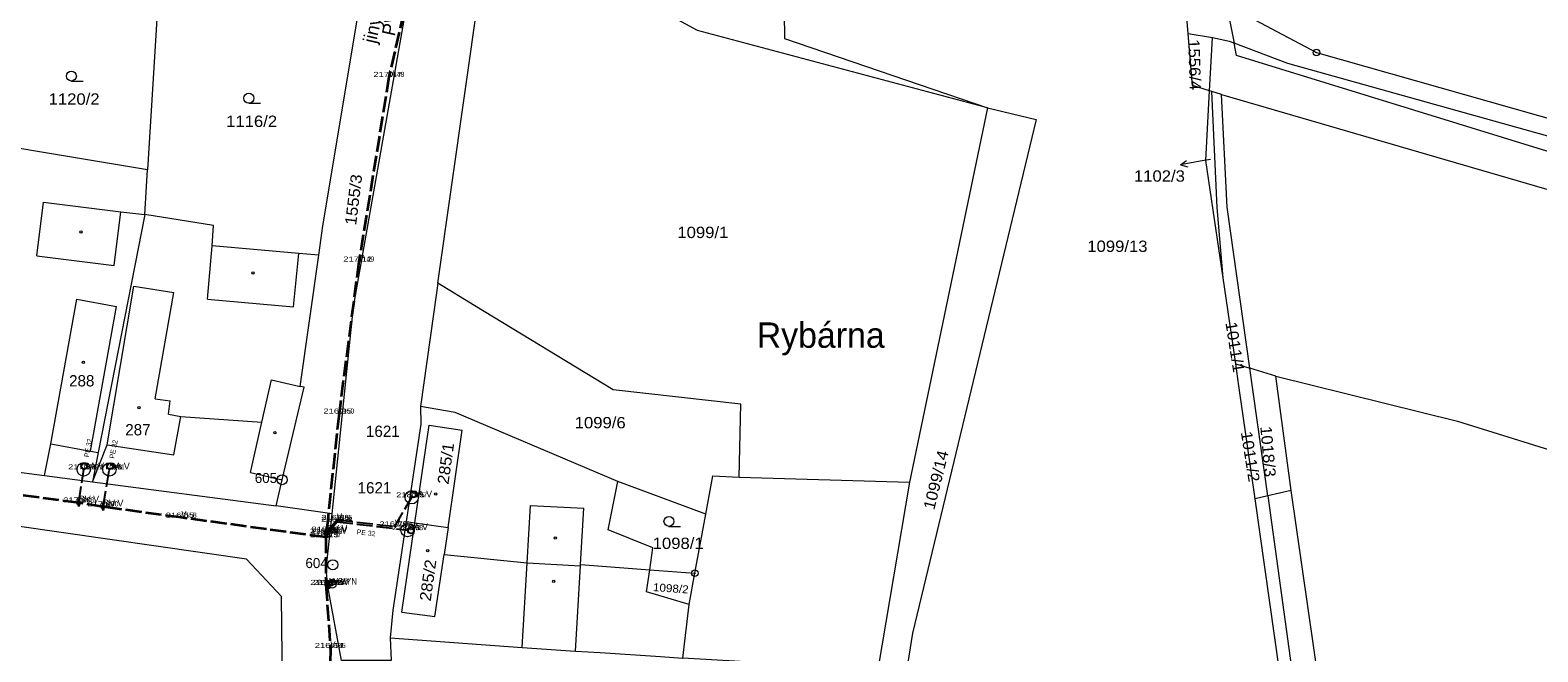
# Model space of a CAD drawing. Extents: x -686207 to -681951, y -1020493 to -1017811.
# Drawn here: x -684321.3 to -684095.1, y -1019597.4 to -1019504.1 of the extents above; entities that cross this region are included whole.
import ezdxf
from ezdxf.enums import TextEntityAlignment as Align

# ---------------------------------------------------------------- set-up
doc = ezdxf.new("R2010")
doc.units = 0
doc.header["$LTSCALE"] = 0.4
doc.header["$PDMODE"] = 32
doc.header["$PDSIZE"] = 0.2
doc.linetypes.add('DOTTED', pattern=[1.5, 0.3, -1.2])
doc.linetypes.add('LONG_DASHED', pattern=[7.5, 6, -1.5])
for name, color, linetype, lineweight in [('1', 7, 'Continuous', 13), ('10', 7, 'Continuous', 13), ('12', 7, 'Continuous', 13), ('3', 7, 'Continuous', 13), ('35', 7, 'LONG_DASHED', 35), ('4', 7, 'Continuous', 13), ('5', 7, 'Continuous', 13), ('50', 7, 'LONG_DASHED', 25), ('51', 7, 'DOTTED', 25), ('7', 7, 'Continuous', 13), ('8', 7, 'Continuous', 13)]:
    doc.layers.add(name, color=color, linetype=linetype, lineweight=lineweight)
for name, color, linetype in [('17', 7, 'Continuous'), ('19', 7, 'Continuous'), ('2', 7, 'Continuous')]:
    doc.layers.add(name, color=color, linetype=linetype)

msp = doc.modelspace()

# ---------------------------------------------------------------- linework, layer by layer
at = {"layer": '1'}
for p, q in [((-684260.17, -1019542.07), (-684251.59, -1019482.14)), ((-684302.05, -1019497.96), (-684303.71, -1019525.08)), ((-684141.85, -1019500.32), (-684140.7, -1019506.07)), ((-684143.94, -1019505.24), (-684147.58, -1019504.67)), ((-684142.57, -1019513.74), (-684034.05, -1019545.39)), ((-684304.12, -1019531.77), (-684303.71, -1019525.08)), ((-684140.45, -1019554.16), (-684142.34, -1019541.25)), ((-684140.45, -1019554.16), (-684138.32, -1019554.81)), ((-684135.62, -1019573.96), (-684138.32, -1019554.81)), ((-684134.44, -1019556), (-684138.32, -1019554.81)), ((-684132.15, -1019573.14), (-684134.44, -1019556)), ((-684311.97, -1019571.83), (-684284.39, -1019575.47)), ((-684219.93, -1019576.7), (-684233.13, -1019571.82)), ((-684119.47, -1019661), (-684132.15, -1019573.14)), ((-684276.02, -1019576.63), (-684284.39, -1019575.47)), ((-684135.62, -1019573.96), (-684123.57, -1019661.65)), ((-684222.47, -1019590.24), (-684221.59, -1019585.56))]:
    msp.add_line(p, q, dxfattribs=at)
for points in [[(-684208.74, -1019458.7), (-684208.16, -1019505.38), (-684177.69, -1019515.75)], [(-684147.58, -1019504.67), (-684150, -1019475.05), (-684147.35, -1019465.48)], [(-684177.69, -1019515.75), (-684221.21, -1019504.16), (-684227.02, -1019501), (-684232.68, -1019495.01), (-684234.88, -1019484.62), (-684235.29, -1019473.69)], [(-684278.02, -1019537.85), (-684277.4, -1019533.48), (-684270.3, -1019490.87)], [(-684276.02, -1019576.63), (-684272.81, -1019545.6), (-684263, -1019490.12)], [(-684141.85, -1019500.32), (-684128.34, -1019507.47), (-684080.22, -1019521.13), (-684028.07, -1019536.98)], [(-684144.36, -1019513.19), (-684146.95, -1019512.41), (-684147.58, -1019504.67)], [(-684142.57, -1019513.74), (-684144.01, -1019513.3), (-684144.36, -1019513.19), (-684143.94, -1019505.24)], [(-684140.7, -1019506.07), (-684141.38, -1019505.82), (-684143.94, -1019505.24)], [(-684034.55, -1019540.53), (-684039.57, -1019537.69), (-684080.94, -1019523.56), (-684132.64, -1019509.09), (-684140.7, -1019506.07)], [(-684034.55, -1019540.53), (-684140.33, -1019507.93), (-684140.7, -1019506.07)], [(-684142.34, -1019541.25), (-684144.91, -1019523.68), (-684144.36, -1019513.19)], [(-684142.34, -1019541.25), (-684143.22, -1019530.73), (-684144.01, -1019513.3)], [(-684138.32, -1019554.81), (-684141.72, -1019530.66), (-684142.57, -1019513.74)], [(-684177.69, -1019515.75), (-684189.39, -1019571.91), (-684194.13, -1019599.98)], [(-684177.69, -1019515.75), (-684170.37, -1019517.52), (-684188.96, -1019594.53), (-684194.09, -1019626.83)], [(-684303.71, -1019525.08), (-684320.81, -1019522.2), (-684328.38, -1019520.92)], [(-684304.12, -1019531.77), (-684311.11, -1019567.45), (-684311.97, -1019571.83)], [(-684278.02, -1019537.85), (-684281.01, -1019537.59), (-684294, -1019536.47), (-684293.8, -1019533.4), (-684304.12, -1019531.77)], [(-684284.39, -1019575.47), (-684283.51, -1019571.53), (-684280.22, -1019557.67), (-684280.81, -1019557.53), (-684278.02, -1019537.85)], [(-684260.17, -1019542.07), (-684260.37, -1019543.51), (-684262.77, -1019560.55)], [(-684219.93, -1019576.7), (-684218.92, -1019570.97), (-684214.96, -1019571.16), (-684214.69, -1019560.21), (-684233.85, -1019558.06), (-684254.61, -1019545.45), (-684260.17, -1019542.07)], [(-684137.55, -1019574.42), (-684139.96, -1019557.47), (-684140.45, -1019554.16)], [(-684134.44, -1019556), (-684107.16, -1019562.73), (-684062.39, -1019576.69), (-684036.21, -1019582.64)], [(-684262.77, -1019560.55), (-684262.71, -1019563.18), (-684264.9, -1019577.79)], [(-684233.13, -1019571.82), (-684257.56, -1019561.46), (-684262.77, -1019560.55)], [(-684335.27, -1019568.79), (-684319.17, -1019570.89), (-684311.97, -1019571.83)], [(-684228.37, -1019585.05), (-684227.89, -1019581.77), (-684234.59, -1019579.04), (-684233.13, -1019571.82)], [(-684132.15, -1019573.14), (-684135.62, -1019573.96), (-684137.55, -1019574.42)], [(-684131.25, -1019625.84), (-684130.28, -1019625.66), (-684137.55, -1019574.42)], [(-684282.45, -1019625.86), (-684283.23, -1019624.61), (-684283.59, -1019589.07), (-684288.88, -1019583.44), (-684330.26, -1019577.49)], [(-684274.59, -1019598.65), (-684276.64, -1019587.56), (-684276.9, -1019584.96), (-684276.02, -1019576.63)], [(-684264.9, -1019577.79), (-684266.9, -1019591.1), (-684267.3, -1019595.26)], [(-684264.9, -1019577.79), (-684263.58, -1019578.02), (-684258.62, -1019578.69), (-684259.21, -1019582.73), (-684246.75, -1019583.99), (-684238.74, -1019584.44), (-684238.73, -1019584.26), (-684228.37, -1019585.05)], [(-684222.47, -1019590.24), (-684228.85, -1019588.33), (-684228.37, -1019585.05), (-684221.59, -1019585.56), (-684219.93, -1019576.7)], [(-684194.13, -1019599.98), (-684223.41, -1019598.32), (-684222.47, -1019590.24)], [(-684267.3, -1019595.26), (-684267.13, -1019598.67), (-684273.42, -1019598.65), (-684274.59, -1019598.65)], [(-684267.3, -1019595.26), (-684247.49, -1019596.68), (-684239.49, -1019597.24), (-684235.8, -1019597.47), (-684226.76, -1019598.07), (-684223.41, -1019598.32)]]:
    msp.add_lwpolyline(points, dxfattribs=at)
for p in [(-684267.48, -1019511.11), (-684271.99, -1019538.81), (-684274.98, -1019561.61), (-684313.28, -1019569.98), (-684309.42, -1019570), (-684314.02, -1019574.95), (-684310.37, -1019575.55), (-684264.06, -1019574.17), (-684298.63, -1019577.22), (-684275.3, -1019577.83), (-684275.29, -1019577.56), (-684277.01, -1019579.6), (-684276.96, -1019580.17), (-684276.78, -1019579.65), (-684276.77, -1019579.32), (-684266.58, -1019578.54), (-684264.68, -1019579.1), (-684276.95, -1019587.31), (-684276.48, -1019587.31), (-684275.94, -1019587.3), (-684276.27, -1019596.77)]:
    msp.add_point(p, dxfattribs=at)
at = {"layer": '10'}
for p, q in [((-684276.29, -1019586.5), (-684275.59, -1019586.5)), ((-684275.94, -1019586.8), (-684275.94, -1019586.5))]:
    msp.add_line(p, q, dxfattribs=at)
for points in [[(-684313.87, -1019575.45), (-684314.17, -1019574.45), (-684313.87, -1019574.45), (-684314.17, -1019575.45)], [(-684310.22, -1019576.05), (-684310.52, -1019575.05), (-684310.22, -1019575.05), (-684310.52, -1019576.05)], [(-684276.63, -1019580.15), (-684276.93, -1019579.15), (-684276.63, -1019579.15), (-684276.93, -1019580.15)], [(-684276.62, -1019579.82), (-684276.92, -1019578.82), (-684276.62, -1019578.82), (-684276.92, -1019579.82)], [(-684276.33, -1019587.81), (-684276.63, -1019586.81), (-684276.33, -1019586.81), (-684276.63, -1019587.81)]]:
    msp.add_lwpolyline(points, close=True, dxfattribs=at)
for centre, radius in [((-684313.28, -1019569.98), 1), ((-684309.42, -1019570), 1), ((-684264.06, -1019574.17), 1), ((-684264.68, -1019579.1), 1), ((-684275.94, -1019587.3), 0.5)]:
    msp.add_circle(centre, radius, dxfattribs=at)
at = {"layer": '12'}
for centre, radius in [((-684313.206, -1019569.485), 0.5), ((-684313.206, -1019569.485), 0.4), ((-684309.336, -1019569.507), 0.5), ((-684309.336, -1019569.507), 0.4), ((-684263.81, -1019573.737), 0.5), ((-684314.027, -1019574.999), 0.3), ((-684314.027, -1019574.999), 0.2), ((-684314.027, -1019574.999), 0.1), ((-684310.378, -1019575.599), 0.3), ((-684310.378, -1019575.599), 0.2), ((-684310.378, -1019575.599), 0.1), ((-684263.81, -1019573.737), 0.4), ((-684276.904, -1019579.64), 0.3), ((-684276.868, -1019579.309), 0.3), ((-684276.96, -1019580.17), 0.15), ((-684276.904, -1019579.64), 0.2), ((-684276.868, -1019579.309), 0.2), ((-684276.96, -1019580.17), 0.075), ((-684276.904, -1019579.64), 0.1), ((-684276.868, -1019579.309), 0.1), ((-684264.184, -1019579.159), 0.5), ((-684264.184, -1019579.159), 0.4), ((-684276.95, -1019587.31), 0.15), ((-684276.95, -1019587.31), 0.075)]:
    msp.add_circle(centre, radius, dxfattribs=at)
at = {"layer": '3'}
for p, q in [((-684315.133, -1019511.74), (-684313.383, -1019511.74)), ((-684288.503, -1019515.07), (-684286.753, -1019515.07)), ((-684225.473, -1019578.53), (-684223.723, -1019578.53))]:
    msp.add_line(p, q, dxfattribs=at)
for centre in [(-684315.1329, -1019510.9898), (-684288.5029, -1019514.3198), (-684225.4729, -1019577.7798)]:
    msp.add_circle(centre, 0.75, dxfattribs=at)
at = {"layer": '35'}
for p, q in [((-684310.378, -1019575.599), (-684314.027, -1019574.999)), ((-684276.904, -1019579.64), (-684276.96, -1019580.17)), ((-684276.868, -1019579.309), (-684276.904, -1019579.64)), ((-684276.96, -1019580.17), (-684276.95, -1019587.31)), ((-684276.48, -1019587.31), (-684276.95, -1019587.31)), ((-684276.48, -1019587.31), (-684275.94, -1019587.3))]:
    msp.add_line(p, q, dxfattribs=at)
for points in [[(-684261.329, -1019307.032), (-684261.35, -1019310.13), (-684262.62, -1019315.63), (-684262.86, -1019339.73), (-684262.97, -1019361.35), (-684263.56, -1019381.94), (-684263.61, -1019401.16), (-684264.31, -1019427.44), (-684264.47, -1019455.81), (-684263.2, -1019473.16), (-684262.67, -1019484.44), (-684262.65, -1019489.77), (-684267.48, -1019511.11), (-684271.99, -1019538.81), (-684274.98, -1019561.61), (-684276.868, -1019579.309)], [(-684314.027, -1019574.999), (-684324.75, -1019573.56), (-684347.24, -1019570.74), (-684348.992, -1019570.517)], [(-684276.96, -1019580.17), (-684298.63, -1019577.22), (-684310.378, -1019575.599)], [(-684276.95, -1019587.31), (-684276.27, -1019596.77), (-684276.51, -1019614.65), (-684276.79, -1019624.251)]]:
    msp.add_lwpolyline(points, dxfattribs=at)
at = {"layer": '4'}
for p, q in [((-684308.7, -1019539.42), (-684307.73, -1019531.36)), ((-684307.73, -1019531.36), (-684304.12, -1019531.77)), ((-684294.69, -1019544.47), (-684294, -1019536.47)), ((-684320.31, -1019537.96), (-684308.7, -1019539.42)), ((-684281.81, -1019545.62), (-684281.01, -1019537.59)), ((-684309.77, -1019566.32), (-684305.76, -1019542.51)), ((-684305.76, -1019542.51), (-684299.74, -1019543.46)), ((-684302.56, -1019559.42), (-684299.74, -1019543.46)), ((-684318.2, -1019566.15), (-684314.29, -1019544.47)), ((-684314.29, -1019544.47), (-684308.36, -1019545.54)), ((-684312.27, -1019567.23), (-684308.36, -1019545.54)), ((-684294.69, -1019544.47), (-684281.81, -1019545.62)), ((-684302.56, -1019559.42), (-684300.32, -1019559.68)), ((-684300.56, -1019561.72), (-684300.32, -1019559.68)), ((-684299.76, -1019567.82), (-684298.7, -1019562.07)), ((-684288.24, -1019570.43), (-684286.54, -1019562.89)), ((-684261.45, -1019563.37), (-684256.48, -1019564.12)), ((-684258.62, -1019578.69), (-684256.48, -1019564.12)), ((-684319.17, -1019570.89), (-684318.2, -1019566.15)), ((-684318.2, -1019566.15), (-684312.27, -1019567.23)), ((-684311.97, -1019571.83), (-684309.77, -1019566.32)), ((-684309.77, -1019566.32), (-684299.76, -1019567.82)), ((-684312.27, -1019567.23), (-684311.11, -1019567.45)), ((-684288.24, -1019570.43), (-684283.51, -1019571.53)), ((-684214.96, -1019571.16), (-684189.39, -1019571.91)), ((-684238.73, -1019584.26), (-684238.23, -1019575.82)), ((-684247.49, -1019596.68), (-684246.75, -1019583.99)), ((-684239.49, -1019597.24), (-684238.74, -1019584.44))]:
    msp.add_line(p, q, dxfattribs=at)
for points in [[(-684320.31, -1019537.96), (-684319.31, -1019529.92), (-684307.73, -1019531.36)], [(-684286.54, -1019562.89), (-684285.12, -1019556.55), (-684280.81, -1019557.53)], [(-684300.56, -1019561.72), (-684298.7, -1019562.07), (-684286.54, -1019562.89)], [(-684265.53, -1019591.38), (-684263.58, -1019578.02), (-684261.45, -1019563.37)], [(-684246.75, -1019583.99), (-684246.25, -1019575.38), (-684238.23, -1019575.82)], [(-684265.53, -1019591.38), (-684260.58, -1019592.03), (-684259.21, -1019582.73)]]:
    msp.add_lwpolyline(points, dxfattribs=at)
at = {"layer": '5'}
for centre in [(-684313.7068, -1019534.3592), (-684287.8968, -1019540.5292), (-684313.3168, -1019553.9092), (-684304.9868, -1019560.7092), (-684284.6068, -1019564.4792), (-684260.4768, -1019573.6792), (-684261.6768, -1019582.1992), (-684242.5468, -1019580.2892), (-684242.7668, -1019586.7592)]:
    msp.add_circle(centre, 0.175, dxfattribs=at)
at = {"layer": '50'}
for p, q in [((-684310.37, -1019575.55), (-684309.42, -1019570)), ((-684310.378, -1019575.599), (-684310.37, -1019575.55)), ((-684276.904, -1019579.64), (-684276.78, -1019579.65)), ((-684276.868, -1019579.309), (-684276.77, -1019579.32))]:
    msp.add_line(p, q, dxfattribs=at)
for points in [[(-684314.027, -1019574.999), (-684314.02, -1019574.95), (-684313.28, -1019569.98)], [(-684276.77, -1019579.32), (-684275.29, -1019577.56), (-684266.58, -1019578.54), (-684264.06, -1019574.17)], [(-684276.78, -1019579.65), (-684275.3, -1019577.83), (-684264.68, -1019579.1)]]:
    msp.add_lwpolyline(points, dxfattribs=at)
at = {"layer": '51'}
for p, q in [((-684313.28, -1019569.98), (-684313.206, -1019569.485)), ((-684309.42, -1019570), (-684309.336, -1019569.507)), ((-684264.06, -1019574.17), (-684263.81, -1019573.737)), ((-684264.68, -1019579.1), (-684264.184, -1019579.159))]:
    msp.add_line(p, q, dxfattribs=at)
at = {"layer": '7'}
for p, q in [((-684144.23, -1019523.5), (-684145.77, -1019523.78)), ((-684148.725, -1019524.301), (-684147.652, -1019524.62))]:
    msp.add_line(p, q, dxfattribs=at)
msp.add_lwpolyline([(-684145.77, -1019523.78), (-684148.725, -1019524.301), (-684147.826, -1019523.634)], dxfattribs=at)
at = {"layer": '8'}
for centre, radius in [((-684128.34, -1019507.4699), 0.5), ((-684128.34, -1019507.4699), 0.0303), ((-684283.51, -1019571.5298), 0.75), ((-684283.51, -1019571.5298), 0.03), ((-684275.91, -1019584.2898), 0.75), ((-684275.91, -1019584.2898), 0.03), ((-684221.59, -1019585.5599), 0.5), ((-684221.59, -1019585.5599), 0.0303)]:
    msp.add_circle(centre, radius, dxfattribs=at)

# ---------------------------------------------------------------- texts
at = {"layer": '17'}
for s, p in [('jiný vlastník', (-684267.9197, -1019499.4628)), ('PVC 90', (-684265.6227, -1019500.6023))]:
    msp.add_text(s, height=2, rotation=77.247, dxfattribs=at).set_placement(p, align=Align.CENTER)
at = {"layer": '19'}
for rotation, p in [(79.148, (-684312.2453, -1019566.8371)), (79.148, (-684308.4333, -1019567.0221)), (353.58, (-684270.9529, -1019579.8742))]:
    msp.add_text('PE 32', height=0.75, rotation=rotation, dxfattribs=at).set_placement(p, align=Align.CENTER)
at = {"layer": '2', "width": 1.1}
for s, height, rotation, p in [('1556/4', 1.7, 272, (-684147.589, -1019505.499)), ('1555/3', 1.7, 83, (-684272.419, -1019533.434)), ('1011/1', 1.7, 279, (-684141.999, -1019547.992)), ('1018/3', 1.7, 275, (-684136.766, -1019563.574)), ('285/1', 1.7, 82, (-684258.568, -1019572.308)), ('1011/2', 1.7, 279, (-684139.689, -1019564.422)), ('1099/14', 1.7, 76, (-684185.685, -1019576.165)), ('285/2', 1.7, 82, (-684261.228, -1019589.838)), ('1098/2', 1.19, 356, (-684227.911, -1019588.233))]:
    msp.add_text(s, height=height, rotation=rotation, dxfattribs=at).set_placement(p)
at = {"layer": '2'}
for s, height, p in [('0148', 0.75, (-684267.48, -1019511.11)), ('0149', 0.75, (-684271.99, -1019538.81)), ('288', 1.7, (-684315.474, -1019557.549)), ('0150', 0.75, (-684274.98, -1019561.61)), ('287', 1.7, (-684307.044, -1019564.89)), ('1621', 1.7, (-684270.93, -1019565.12)), ('0189', 0.75, (-684313.28, -1019569.98)), ('0191', 0.75, (-684309.42, -1019570)), ('1621', 1.7, (-684272.187, -1019573.6)), ('0188', 0.75, (-684314.02, -1019574.95)), ('0190', 0.75, (-684310.37, -1019575.55)), ('0197', 0.75, (-684264.06, -1019574.17)), ('0158', 0.75, (-684298.63, -1019577.22)), ('0194', 0.75, (-684275.3, -1019577.83)), ('0195', 0.75, (-684275.29, -1019577.56)), ('0196', 0.75, (-684266.58, -1019578.54)), ('0151', 0.75, (-684277.01, -1019579.6)), ('0157', 0.75, (-684276.96, -1019580.17)), ('0193', 0.75, (-684276.78, -1019579.65)), ('0192', 0.75, (-684276.77, -1019579.32)), ('0198', 0.75, (-684264.68, -1019579.1)), ('0152', 0.75, (-684276.95, -1019587.31)), ('0153', 0.75, (-684276.48, -1019587.31)), ('0154', 0.75, (-684275.94, -1019587.3)), ('0155', 0.75, (-684276.27, -1019596.77))]:
    msp.add_text(s, height=height, dxfattribs=at).set_placement(p)
at = {"layer": '2', "width": 1.1}
for s, p in [('1120/2', (-684318.545, -1019515.289)), ('1116/2', (-684291.915, -1019518.62)), ('1102/3', (-684155.72, -1019526.833)), ('1099/1', (-684224.22, -1019535.289)), ('1099/13', (-684162.72, -1019537.37)), ('1099/6', (-684239.62, -1019563.83)), ('1098/1', (-684227.92, -1019581.929))]:
    msp.add_text(s, height=1.7, dxfattribs=at).set_placement(p)
at = {"layer": '3', "width": 1.4}
for s, p in [('217 47 ', (-684267.48, -1019511.11)), ('217 12 ', (-684271.99, -1019538.81)), ('216 95 ', (-684274.98, -1019561.61)), ('217 74 ', (-684313.28, -1019569.98)), ('217 86 ', (-684309.42, -1019570)), ('217 80 ', (-684314.02, -1019574.95)), ('217 87 ', (-684310.37, -1019575.55)), ('218 45 ', (-684264.06, -1019574.17)), ('216 55 ', (-684298.63, -1019577.22)), ('216 82 ', (-684275.3, -1019577.83)), ('216 85 ', (-684275.29, -1019577.56)), ('216 75 ', (-684266.58, -1019578.54)), ('216 74 ', (-684277.01, -1019579.6)), ('216 73 ', (-684276.96, -1019580.17)), ('218 22 ', (-684276.78, -1019579.65)), ('218 21 ', (-684276.77, -1019579.32)), ('218 33 ', (-684264.68, -1019579.1)), ('216 67 ', (-684276.95, -1019587.31)), ('218 33 ', (-684276.48, -1019587.31)), ('218 17 ', (-684275.94, -1019587.3)), ('216 64 ', (-684276.27, -1019596.77))]:
    msp.add_text(s, height=0.75, dxfattribs=at).set_placement(p, align=Align.CENTER)
at = {"layer": '4'}
for s, width, p in [('V', 0.85, (-684267.48, -1019511.11)), ('V', 0.85, (-684271.99, -1019538.81)), ('V', 0.85, (-684274.98, -1019561.61)), ('V', 0.85, (-684298.63, -1019577.22)), ('V', 0.85, (-684275.3, -1019577.83)), ('V', 0.85, (-684275.29, -1019577.56)), ('V', 0.85, (-684266.58, -1019578.54)), ('V', 0.85, (-684277.01, -1019579.6)), ('V', 0.85, (-684276.96, -1019580.17)), ('V', 0.85, (-684276.95, -1019587.31)), ('V HYN', 0.9, (-684275.94, -1019587.3)), ('V', 0.85, (-684276.27, -1019596.77))]:
    msp.add_text(s, height=1, dxfattribs=dict(at, width=width)).set_placement(p)
for s, p in [('SA V', (-684313.28, -1019569.98)), ('SA V', (-684309.42, -1019570)), ('SA V', (-684264.06, -1019574.17)), ('SV V', (-684314.02, -1019574.95)), ('SV V', (-684310.37, -1019575.55)), ('SV V', (-684276.78, -1019579.65)), ('SV V', (-684276.77, -1019579.32)), ('SA V', (-684264.68, -1019579.1)), ('V SV', (-684276.48, -1019587.31))]:
    msp.add_text(s, height=1, dxfattribs=at).set_placement(p)
at = {"layer": '7'}
msp.add_text('Rybárna', height=3.8, dxfattribs=at).set_placement((-684212.31, -1019551.75))
at = {"layer": '8'}
for s, p in [('605', (-684287.613, -1019572.03)), ('604', (-684280.013, -1019584.79))]:
    msp.add_text(s, height=1.5, dxfattribs=at).set_placement(p)

doc.saveas('drawing.dxf')
